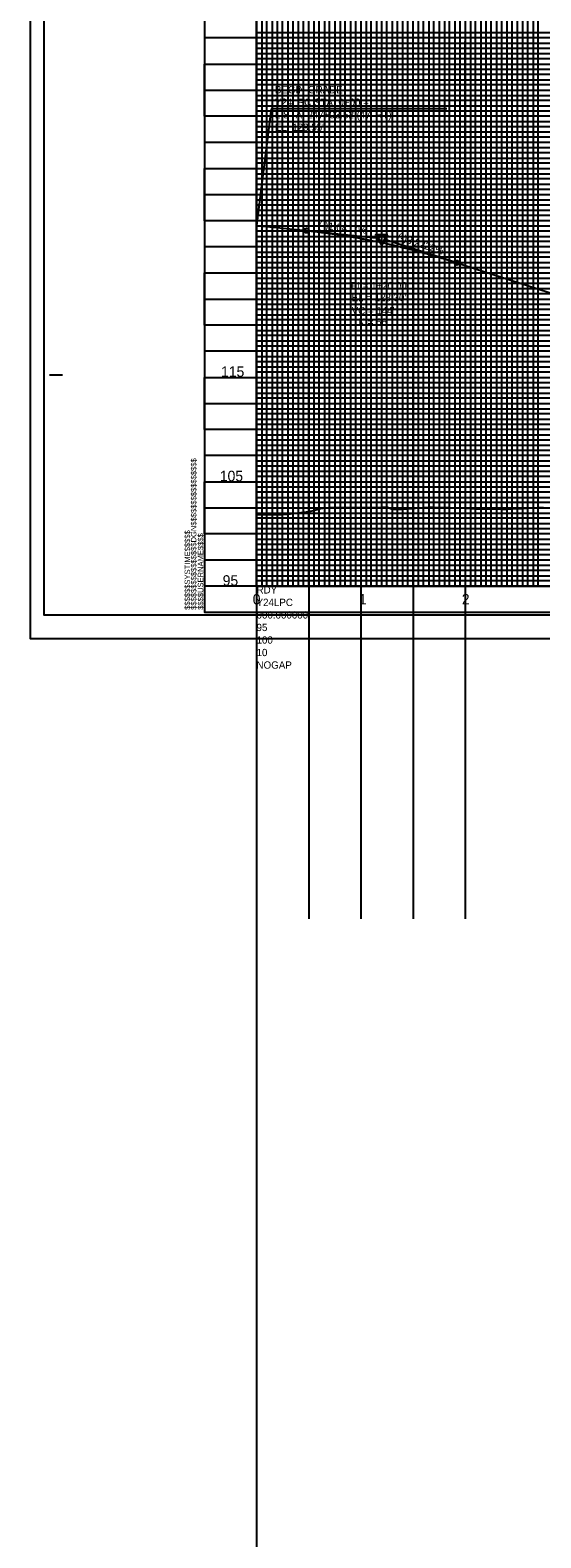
# Model space of a CAD drawing. Extents: x 2345490 to 2445302, y 465165 to 573888.
# Drawn here: x 2410678 to 2411168, y 522295 to 523738 of the extents above; entities that cross this region are included whole.
import ezdxf

# ---------------------------------------------------------------- set-up
doc = ezdxf.new("R2010")
doc.units = 0
for name, color, linetype in [('Old_Level_1', 7, 'Continuous'), ('Old_Level_18', 7, 'Continuous'), ('Old_Level_2', 7, 'Continuous'), ('Old_Level_40', 7, 'Continuous'), ('Old_Level_41', 7, 'Continuous'), ('Old_Level_42', 7, 'Continuous'), ('Old_Level_43', 7, 'Continuous'), ('Old_Level_50', 7, 'Continuous'), ('Old_Level_51', 7, 'Continuous'), ('Old_Level_52', 7, 'Continuous'), ('Old_Level_62', 7, 'Continuous'), ('Old_Level_63', 7, 'Continuous')]:
    doc.layers.add(name, color=color, linetype=linetype)

msp = doc.modelspace()

# ---------------------------------------------------------------- linework, layer by layer
at = {"layer": 'Old_Level_1'}
msp.add_lwpolyline([(2410895.325, 523274.6675), (2410900.325, 523274.6325), (2410905.325, 523274.59725), (2410910.325, 523274.56125), (2410915.325, 523274.5245), (2410920.325, 523274.53525), (2410925.325, 523275.05275), (2410930.325, 523275.65025), (2410935.325, 523276.24575), (2410940.325, 523276.839), (2410945.325, 523277.4295), (2410950.325, 523278.501), (2410955.325, 523279.87925), (2410960.325, 523281.09575), (2410965.325, 523281.2845), (2410970.325, 523281.28375), (2410975.325, 523281.26525), (2410980.325, 523281.25025), (2410985.325, 523281.23875), (2410990.325, 523281.23125), (2410995.325, 523281.22775), (2411000.325, 523281.2285), (2411005.325, 523281.23375), (2411010.325, 523281.31075), (2411015.325, 523281.62125), (2411020.325, 523281.93025), (2411025.325, 523279.56475), (2411030.325, 523279.48925), (2411035.325, 523279.77975), (2411040.325, 523280.10525), (2411045.325, 523280.4675), (2411050.325, 523280.867), (2411055.325, 523281.3055), (2411060.325, 523281.60625), (2411065.325, 523281.5265), (2411070.325, 523281.44175), (2411075.325, 523281.3515), (2411080.325, 523281.24825), (2411085.325, 523281.04375), (2411090.325, 523280.8345), (2411095.325, 523280.62025), (2411100.325, 523280.401), (2411105.325, 523280.17675), (2411110.325, 523280.058), (2411115.325, 523280.009), (2411120.325, 523279.95725), (2411125.325, 523279.90275), (2411130.325, 523279.8455), (2411135.325, 523279.7855), (2411140.325, 523279.97425), (2411145.325, 523280.24075), (2411150.325, 523280.4725), (2411155.325, 523280.71125), (2411160.325, 523280.95725), (2411165.325, 523281.2105), (2411170.325, 523281.39525)], dxfattribs=at)
at = {"layer": 'Old_Level_18'}
msp.add_line((2410845.325, 523180.9495), (2410845.325, 523180.9495), dxfattribs=at)
msp.add_line((2410845.325, 523180.9495), (2410845.325, 523180.9495), dxfattribs=at)
msp.add_lwpolyline([(2412345.325, 524230.9495), (2410845.325, 524230.9495), (2410845.325, 523180.9495), (2412345.325, 523180.9495)], close=True, dxfattribs=at)
at = {"layer": 'Old_Level_2'}
for p, q in [((2410909.24625, 523663.1265), (2410895.325, 523551.4795)), ((2411077.71275, 523663.1265), (2410909.24625, 523663.1265)), ((2410895.325, 523551.4495), (2410943.325, 523546.4495)), ((2410943.325, 523546.4495), (2411012.59, 523539.2345)), ((2411087.325, 523515.7495), (2411017.9425, 523538.10625)), ((2411087.325, 523515.7495), (2411445.325, 523400.394))]:
    msp.add_line(p, q, dxfattribs=at)
msp.add_lwpolyline([(2411021.19225, 523542.332), (2411009.44975, 523542.3175), (2411015.33325, 523532.19925)], close=True, dxfattribs=at)
for centre, radius in [((2410943.325, 523546.4495), 2.25), ((2411015.325, 523538.9495), 2.75), ((2411087.325, 523515.7495), 2.25)]:
    msp.add_circle(centre, radius, dxfattribs=at)
msp.add_spline([(2410943.325, 523546.4495), (2410946.205, 523546.14325), (2410949.085, 523545.8245), (2410951.965, 523545.493), (2410954.845, 523545.14925), (2410957.725, 523544.7925), (2410960.605, 523544.4235), (2410963.485, 523544.042), (2410966.365, 523543.64775), (2410969.245, 523543.241), (2410972.125, 523542.8215), (2410975.005, 523542.38975), (2410977.885, 523541.94525), (2410980.765, 523541.48825), (2410983.645, 523541.01875), (2410986.525, 523540.5365), (2410989.405, 523540.042), (2410992.285, 523539.53475), (2410995.165, 523539.015), (2410998.045, 523538.4825), (2411000.925, 523537.9375), (2411003.805, 523537.38025), (2411006.685, 523536.81), (2411009.565, 523536.2275), (2411012.445, 523535.63225), (2411015.325, 523535.0245), (2411018.205, 523534.40425), (2411021.085, 523533.7715), (2411023.965, 523533.126), (2411026.845, 523532.46825), (2411029.725, 523531.7975), (2411032.605, 523531.1145), (2411035.485, 523530.419), (2411038.365, 523529.71075), (2411041.245, 523528.99), (2411044.125, 523528.2565), (2411047.005, 523527.51075), (2411049.885, 523526.75225), (2411052.765, 523525.98125), (2411055.645, 523525.19775), (2411058.525, 523524.4015), (2411061.405, 523523.593), (2411064.285, 523522.77175), (2411067.165, 523521.938), (2411070.045, 523521.0915), (2411072.925, 523520.2325), (2411075.805, 523519.36125), (2411078.685, 523518.477), (2411081.565, 523517.5805), (2411084.445, 523516.67125), (2411087.325, 523515.7495)], degree=3, dxfattribs=at)
at = {"layer": 'Old_Level_40'}
msp.add_line((2410845.325, 523180.9495), (2410845.325, 523180.9495), dxfattribs=at)
msp.add_line((2410845.325, 523180.9495), (2410845.325, 523180.9495), dxfattribs=at)
msp.add_line((2410845.325, 523180.9495), (2410845.325, 523180.9495), dxfattribs=at)
msp.add_line((2410845.325, 523180.9495), (2410845.325, 523180.9495), dxfattribs=at)
at = {"layer": 'Old_Level_41'}
for p, q in [((2410696.825, 523408.4495), (2410709.325, 523408.4495)), ((2412345.325, 523205.9495), (2410845.325, 523205.9495))]:
    msp.add_line(p, q, dxfattribs=at)
for points in [[(2410895.325, 524230.9495), (2410895.325, 523205.9495), (2410945.325, 523205.9495), (2410945.325, 524230.9495)], [(2410920.325, 523205.9495), (2410920.325, 524230.9495)], [(2410970.325, 524230.9495), (2410970.325, 523205.9495), (2411020.325, 523205.9495), (2411020.325, 524230.9495)], [(2410995.325, 524230.9495), (2410995.325, 523205.9495), (2411045.325, 523205.9495), (2411045.325, 524230.9495)], [(2411070.325, 524230.9495), (2411070.325, 523205.9495), (2411120.325, 523205.9495), (2411120.325, 524230.9495)], [(2411095.325, 524230.9495), (2411095.325, 523205.9495), (2411145.325, 523205.9495), (2411145.325, 524230.9495)], [(2412345.325, 523730.9495), (2410845.325, 523730.9495), (2410845.325, 523680.9495), (2412345.325, 523680.9495)], [(2412345.325, 523630.9495), (2410845.325, 523630.9495), (2410845.325, 523580.9495), (2412345.325, 523580.9495)], [(2412345.325, 523555.9495), (2410845.325, 523555.9495), (2410845.325, 523605.9495), (2412345.325, 523605.9495)], [(2412345.325, 523530.9495), (2410845.325, 523530.9495), (2410845.325, 523480.9495), (2412345.325, 523480.9495)], [(2412345.325, 523455.9495), (2410845.325, 523455.9495), (2410845.325, 523505.9495), (2412345.325, 523505.9495)], [(2412345.325, 523430.9495), (2410845.325, 523430.9495), (2410845.325, 523380.9495), (2412345.325, 523380.9495)], [(2412345.325, 523330.9495), (2410845.325, 523330.9495), (2410845.325, 523280.9495), (2412345.325, 523280.9495)], [(2412345.325, 523255.9495), (2410845.325, 523255.9495), (2410845.325, 523305.9495), (2412345.325, 523305.9495)], [(2412345.325, 523230.9495), (2410845.325, 523230.9495)], [(2410882.825, 523180.9495), (2410882.825, 523180.9495)]]:
    msp.add_lwpolyline(points, dxfattribs=at)
at = {"layer": 'Old_Level_42'}
for points in [[(2412345.325, 523655.9495), (2410845.325, 523655.9495), (2410845.325, 523705.9495), (2412345.325, 523705.9495)], [(2412345.325, 523355.9495), (2410845.325, 523355.9495), (2410845.325, 523405.9495), (2412345.325, 523405.9495)]]:
    msp.add_lwpolyline(points, dxfattribs=at)
at = {"layer": 'Old_Level_43'}
for points in [[(2410900.325, 524230.9495), (2410900.325, 523205.9495), (2410905.325, 523205.9495), (2410905.325, 524230.9495)], [(2410910.325, 524230.9495), (2410910.325, 523205.9495), (2410915.325, 523205.9495), (2410915.325, 524230.9495)], [(2410925.325, 524230.9495), (2410925.325, 523205.9495), (2410930.325, 523205.9495), (2410930.325, 524230.9495)], [(2410935.325, 524230.9495), (2410935.325, 523205.9495), (2410940.325, 523205.9495), (2410940.325, 524230.9495)], [(2410950.325, 524230.9495), (2410950.325, 523205.9495), (2410955.325, 523205.9495), (2410955.325, 524230.9495)], [(2410960.325, 524230.9495), (2410960.325, 523205.9495), (2410965.325, 523205.9495), (2410965.325, 524230.9495)], [(2410975.325, 524230.9495), (2410975.325, 523205.9495), (2410980.325, 523205.9495), (2410980.325, 524230.9495)], [(2410985.325, 524230.9495), (2410985.325, 523205.9495), (2410990.325, 523205.9495), (2410990.325, 524230.9495)], [(2411000.325, 524230.9495), (2411000.325, 523205.9495), (2411005.325, 523205.9495), (2411005.325, 524230.9495)], [(2411010.325, 524230.9495), (2411010.325, 523205.9495), (2411015.325, 523205.9495), (2411015.325, 524230.9495)], [(2411025.325, 524230.9495), (2411025.325, 523205.9495), (2411030.325, 523205.9495), (2411030.325, 524230.9495)], [(2411035.325, 524230.9495), (2411035.325, 523205.9495), (2411040.325, 523205.9495), (2411040.325, 524230.9495)], [(2411050.325, 524230.9495), (2411050.325, 523205.9495), (2411055.325, 523205.9495), (2411055.325, 524230.9495)], [(2411060.325, 523205.9495), (2411065.325, 523205.9495), (2411065.325, 524230.9495)], [(2411060.325, 524230.9495), (2411060.325, 523205.9495)], [(2411075.325, 524230.9495), (2411075.325, 523205.9495), (2411080.325, 523205.9495), (2411080.325, 524230.9495)], [(2411085.325, 524230.9495), (2411085.325, 523205.9495), (2411090.325, 523205.9495), (2411090.325, 524230.9495)], [(2411100.325, 524230.9495), (2411100.325, 523205.9495), (2411105.325, 523205.9495), (2411105.325, 524230.9495)], [(2411110.325, 524230.9495), (2411110.325, 523205.9495), (2411115.325, 523205.9495), (2411115.325, 524230.9495)], [(2411125.325, 524230.9495), (2411125.325, 523205.9495), (2411130.325, 523205.9495), (2411130.325, 524230.9495)], [(2411135.325, 524230.9495), (2411135.325, 523205.9495), (2411140.325, 523205.9495), (2411140.325, 524230.9495)], [(2411150.325, 524230.9495), (2411150.325, 523205.9495), (2411155.325, 523205.9495), (2411155.325, 524230.9495)], [(2411160.325, 524230.9495), (2411160.325, 523205.9495), (2411165.325, 523205.9495), (2411165.325, 524230.9495)], [(2412295.325, 523735.9495), (2410895.325, 523735.9495), (2410895.325, 523725.9495), (2412295.325, 523725.9495)], [(2412295.325, 523720.9495), (2410895.325, 523720.9495), (2410895.325, 523715.9495), (2412295.325, 523715.9495)], [(2412295.325, 523710.9495), (2410895.325, 523710.9495)], [(2410895.325, 523700.9495), (2412295.325, 523700.9495)], [(2412295.325, 523695.9495), (2410895.325, 523695.9495), (2410895.325, 523690.9495), (2412295.325, 523690.9495)], [(2412295.325, 523685.9495), (2410895.325, 523685.9495), (2410895.325, 523675.9495), (2412295.325, 523675.9495)], [(2412295.325, 523670.9495), (2410895.325, 523670.9495), (2410895.325, 523665.9495), (2412295.325, 523665.9495)], [(2412295.325, 523660.9495), (2410895.325, 523660.9495), (2410895.325, 523650.9495), (2412295.325, 523650.9495)], [(2412295.325, 523645.9495), (2410895.325, 523645.9495), (2410895.325, 523640.9495), (2412295.325, 523640.9495)], [(2412295.325, 523635.9495), (2410895.325, 523635.9495), (2410895.325, 523625.9495), (2412295.325, 523625.9495)], [(2412295.325, 523620.9495), (2410895.325, 523620.9495), (2410895.325, 523615.9495), (2412295.325, 523615.9495)], [(2412295.325, 523610.9495), (2410895.325, 523610.9495), (2410895.325, 523600.9495), (2412295.325, 523600.9495)], [(2412295.325, 523595.9495), (2410895.325, 523595.9495), (2410895.325, 523590.9495), (2412295.325, 523590.9495)], [(2412295.325, 523585.9495), (2410895.325, 523585.9495), (2410895.325, 523575.9495), (2412295.325, 523575.9495)], [(2412295.325, 523570.9495), (2410895.325, 523570.9495), (2410895.325, 523565.9495), (2412295.325, 523565.9495)], [(2412295.325, 523560.9495), (2410895.325, 523560.9495), (2410895.325, 523550.9495), (2412295.325, 523550.9495)], [(2412295.325, 523545.9495), (2410895.325, 523545.9495), (2410895.325, 523540.9495), (2412295.325, 523540.9495)], [(2412295.325, 523535.9495), (2410895.325, 523535.9495), (2410895.325, 523525.9495), (2412295.325, 523525.9495)], [(2412295.325, 523520.9495), (2410895.325, 523520.9495), (2410895.325, 523515.9495), (2412295.325, 523515.9495)], [(2412295.325, 523510.9495), (2410895.325, 523510.9495), (2410895.325, 523500.9495), (2412295.325, 523500.9495)], [(2412295.325, 523495.9495), (2410895.325, 523495.9495), (2410895.325, 523490.9495), (2412295.325, 523490.9495)], [(2412295.325, 523485.9495), (2410895.325, 523485.9495), (2410895.325, 523475.9495), (2412295.325, 523475.9495)], [(2412295.325, 523470.9495), (2410895.325, 523470.9495), (2410895.325, 523465.9495), (2412295.325, 523465.9495)], [(2412295.325, 523460.9495), (2410895.325, 523460.9495), (2410895.325, 523450.9495), (2412295.325, 523450.9495)], [(2412295.325, 523445.9495), (2410895.325, 523445.9495), (2410895.325, 523440.9495), (2412295.325, 523440.9495)], [(2412295.325, 523435.9495), (2410895.325, 523435.9495), (2410895.325, 523425.9495), (2412295.325, 523425.9495)], [(2412295.325, 523420.9495), (2410895.325, 523420.9495), (2410895.325, 523415.9495), (2412295.325, 523415.9495)], [(2412295.325, 523410.9495), (2410895.325, 523410.9495)], [(2410895.325, 523400.9495), (2412295.325, 523400.9495)], [(2412295.325, 523395.9495), (2410895.325, 523395.9495), (2410895.325, 523390.9495), (2412295.325, 523390.9495)], [(2412295.325, 523385.9495), (2410895.325, 523385.9495)], [(2410895.325, 523375.9495), (2412295.325, 523375.9495)], [(2412295.325, 523370.9495), (2410895.325, 523370.9495), (2410895.325, 523365.9495), (2412295.325, 523365.9495)], [(2412295.325, 523360.9495), (2410895.325, 523360.9495), (2410895.325, 523350.9495), (2412295.325, 523350.9495)], [(2412295.325, 523345.9495), (2410895.325, 523345.9495), (2410895.325, 523340.9495), (2412295.325, 523340.9495)], [(2412295.325, 523335.9495), (2410895.325, 523335.9495), (2410895.325, 523325.9495), (2412295.325, 523325.9495)], [(2412295.325, 523320.9495), (2410895.325, 523320.9495), (2410895.325, 523315.9495), (2412295.325, 523315.9495)], [(2412295.325, 523310.9495), (2410895.325, 523310.9495), (2410895.325, 523300.9495), (2412295.325, 523300.9495)], [(2412295.325, 523295.9495), (2410895.325, 523295.9495), (2410895.325, 523290.9495), (2412295.325, 523290.9495)], [(2412295.325, 523285.9495), (2410895.325, 523285.9495), (2410895.325, 523275.9495), (2412295.325, 523275.9495)], [(2412295.325, 523270.9495), (2410895.325, 523270.9495), (2410895.325, 523265.9495), (2412295.325, 523265.9495)], [(2412295.325, 523260.9495), (2410895.325, 523260.9495), (2410895.325, 523250.9495), (2412295.325, 523250.9495)], [(2412295.325, 523245.9495), (2410895.325, 523245.9495), (2410895.325, 523240.9495), (2412295.325, 523240.9495)], [(2412295.325, 523235.9495), (2410895.325, 523235.9495), (2410895.325, 523225.9495), (2412295.325, 523225.9495)], [(2412295.325, 523220.9495), (2410895.325, 523220.9495), (2410895.325, 523215.9495), (2412295.325, 523215.9495)], [(2412295.325, 523210.9495), (2410895.325, 523210.9495)]]:
    msp.add_lwpolyline(points, dxfattribs=at)
at = {"layer": 'Old_Level_50'}
msp.add_line((2410678.325, 523155.9495), (2410678.325, 523155.9495), dxfattribs=at)
msp.add_lwpolyline([(2412357.825, 524233.4995), (2410691.325, 524233.4995), (2410691.325, 523178.3995), (2412357.825, 523178.3995)], close=True, dxfattribs=at)
at = {"layer": 'Old_Level_51'}
msp.add_lwpolyline([(2412362.325, 524255.9495), (2410678.325, 524255.9495), (2410678.325, 523155.9495), (2412362.325, 523155.9495)], close=True, dxfattribs=at)
at = {"layer": 'Old_Level_52'}
msp.add_line((2410691.325, 523178.3995), (2410691.325, 523178.3995), dxfattribs=at)
at = {"layer": 'Old_Level_63'}
for p, q in [((2410895.325, 523205.9495), (2410895.325, 525705.9495)), ((2411045.325, 523528.9595), (2411045.325, 523727.5905)), ((2411095.325, 523514.9795), (2411095.325, 523727.5905)), ((2410895.325, 523551.4795), (2410895.325, 522887.531)), ((2410945.325, 523546.2195), (2410945.325, 522887.491)), ((2410995.325, 523538.9695), (2410995.325, 522887.491)), ((2411045.325, 523526.4295), (2411045.325, 522887.491)), ((2411095.325, 523507.1595), (2411095.325, 522887.491)), ((2410895.325, 523205.9495), (2412133.8245, 523205.9495)), ((2410895.325, 523205.9495), (2410895.325, 520705.9495))]:
    msp.add_line(p, q, dxfattribs=at)

# ---------------------------------------------------------------- texts
at = {"layer": 'Old_Level_2'}
for s, height, p in [('BEGIN GRADE', 7.0000005, (2410912.919, 523677.94475)), ('Y24LPC STA. 0+00 =', 7.0000005, (2410912.919, 523665.94475)), ("L STA. 247+03.52 (47' RT)", 7.0000005, (2410912.919, 523653.94475)), ("EL. 129.55'", 7.0000005, (2410912.919, 523641.94475)), ('PI = 1+20.00', 7.0000005, (2410985.6525, 523490.34875)), ("EL = 128.30'", 7.0000005, (2410986.363, 523478.87575)), ("VC = 144'", 7.000001, (2410986.55725, 523466.3585)), ('K = 66', 7.000001, (2410992.95025, 523455.48875))]:
    msp.add_text(s, height=height, dxfattribs=at).set_placement(p)
for s, rotation, p in [('(-)1.0417%', 354.05313611, (2410954.47475, 523548.3045)), ('(-)3.2222%', 342.13990556, (2411029.455, 523537.5485))]:
    msp.add_text(s, height=7.000001, rotation=rotation, dxfattribs=at).set_placement(p)
at = {"layer": 'Old_Level_41'}
for s, p in [('$$$$$$$$$$$$$$$$DGN$$$$$$$$$$$$$$$$', (2410837.675, 523183.312)), ('$$$$$$SYSTIME$$$$$', (2410831.625, 523183.312)), ('$$$$USERNAME$$$$', (2410844.25, 523183.3245))]:
    msp.add_text(s, height=5.25, rotation=90, dxfattribs=at).set_placement(p)
at = {"layer": 'Old_Level_62'}
for s, height, p in [('115', 10.000001, (2410861.3085, 523406.4495)), ('105', 10.000001, (2410860.1115, 523306.4495)), ('95', 10.000001, (2410862.869, 523206.4495)), ('0', 10, (2410891.666, 523188.4495)), ('1', 10, (2410993.5055, 523188.4495)), ('2', 10, (2411092.054, 523188.4495))]:
    msp.add_text(s, height=height, dxfattribs=at).set_placement(p)
at = {"layer": 'Old_Level_63'}
for s, p in [('RDY', (2410895.325, 523198.9495)), ('Y24LPC', (2410895.325, 523186.9495)), ('000.000000', (2410895.325, 523174.9495)), ('95', (2410895.325, 523162.9495)), ('100', (2410895.325, 523150.9495)), ('10', (2410895.325, 523138.9495)), ('NOGAP', (2410895.325, 523126.9495))]:
    msp.add_text(s, height=7.000001, dxfattribs=at).set_placement(p)

doc.saveas('drawing.dxf')
